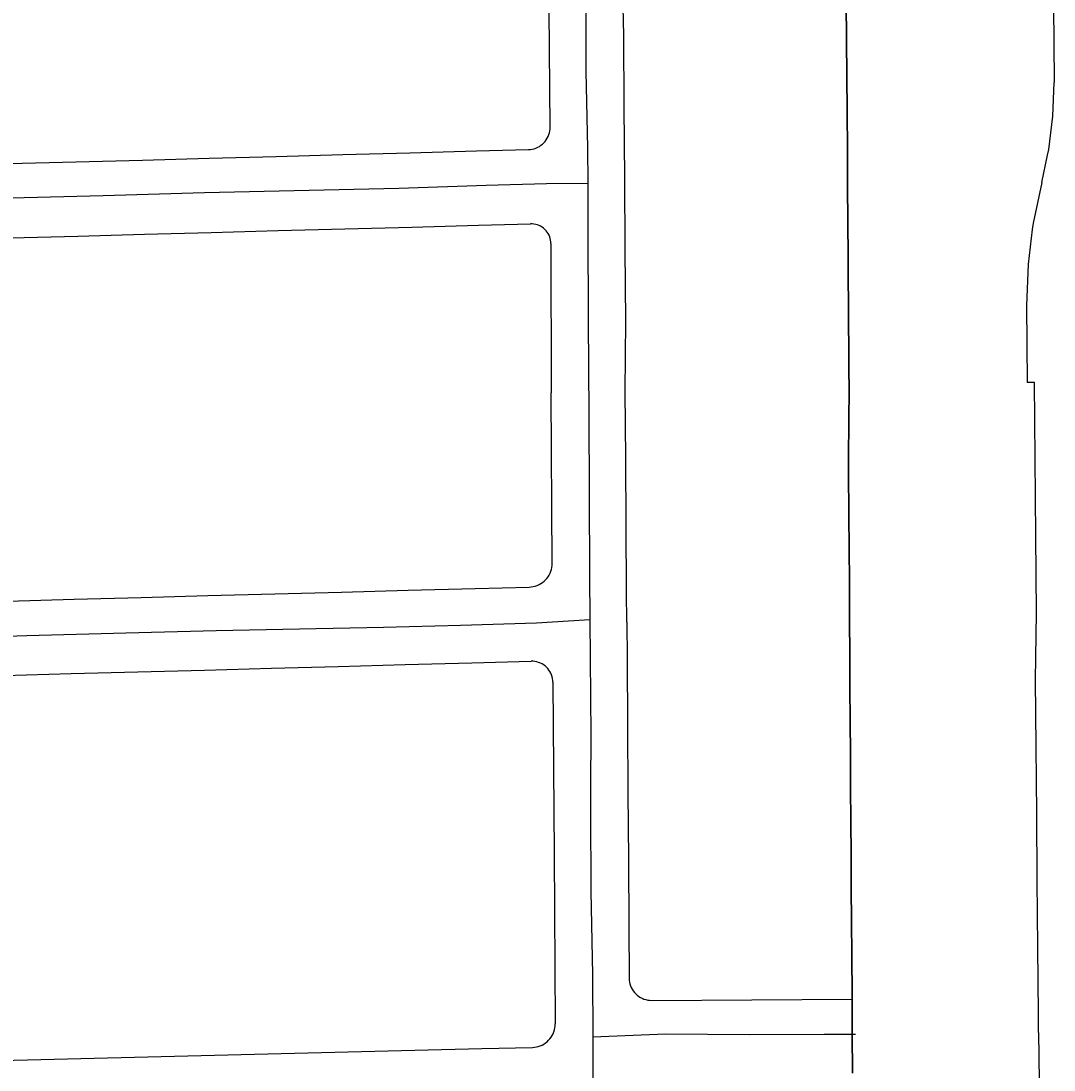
# Model space of a CAD drawing. Extents: x -2233 to 187241, y 4582 to 150524.
# Drawn here: x 115576 to 116272, y 56333 to 57039 of the extents above; entities that cross this region are included whole.
import ezdxf

# ---------------------------------------------------------------- set-up
doc = ezdxf.new("R2010")
doc.units = 0
for name, color, linetype in [('AP_X_Lights', 7, 'Continuous'), ('DV_X_Corp_Line', 7, 'Continuous'), ('GE_X_CL_2000', 7, 'Continuous'), ('RW_X_Fee_RW', 7, 'Continuous')]:
    doc.layers.add(name, color=color, linetype=linetype)

msp = doc.modelspace()

# ---------------------------------------------------------------- linework, layer by layer
at = {"layer": 'AP_X_Lights'}
msp.add_line((115961.4, 56355.42), (115961.33, 56325.81), dxfattribs=at)
at = {"layer": 'DV_X_Corp_Line'}
for p, q in [((116132.08, 57047.84), (116132.21, 57030.43)), ((116132.08, 57047.84), (116132.21, 57030.43)), ((116132.21, 57030.43), (116132.08, 57047.84)), ((116132.21, 57030.43), (116132.08, 57047.84)), ((116132.21, 57030.43), (116132.45, 56997.84)), ((116132.21, 57030.43), (116132.45, 56997.84)), ((116132.45, 56997.84), (116132.21, 57030.43)), ((116132.45, 56997.84), (116132.21, 57030.43)), ((116132.45, 56997.84), (116132.57, 56982.43)), ((116132.45, 56997.84), (116132.57, 56982.43)), ((116132.57, 56982.43), (116132.45, 56997.84)), ((116132.57, 56982.43), (116132.45, 56997.84)), ((116132.57, 56982.43), (116132.82, 56947.84)), ((116132.57, 56982.43), (116132.82, 56947.84)), ((116132.82, 56947.84), (116132.57, 56982.43)), ((116132.82, 56947.84), (116132.57, 56982.43)), ((116132.82, 56947.84), (116132.92, 56934.43)), ((116132.82, 56947.84), (116132.92, 56934.43)), ((116132.92, 56934.43), (116132.82, 56947.84)), ((116132.92, 56934.43), (116132.82, 56947.84)), ((116132.92, 56934.43), (116133.19, 56897.84)), ((116132.92, 56934.43), (116133.19, 56897.84)), ((116133.19, 56897.84), (116132.92, 56934.43)), ((116133.19, 56897.84), (116132.92, 56934.43)), ((116133.19, 56897.84), (116133.27, 56886.43)), ((116133.19, 56897.84), (116133.27, 56886.43)), ((116133.27, 56886.43), (116133.19, 56897.84)), ((116133.27, 56886.43), (116133.19, 56897.84)), ((116133.27, 56886.43), (116133.29, 56882.31)), ((116133.27, 56886.43), (116133.29, 56882.31)), ((116133.29, 56882.31), (116133.27, 56886.43)), ((116133.29, 56882.31), (116133.27, 56886.43)), ((116133.29, 56882.31), (116133.43, 56862.31)), ((116133.29, 56882.31), (116133.43, 56862.31)), ((116133.43, 56862.31), (116133.29, 56882.31)), ((116133.43, 56862.31), (116133.29, 56882.31)), ((116133.43, 56862.31), (116133.51, 56852.31)), ((116133.43, 56862.31), (116133.51, 56852.31)), ((116133.51, 56852.31), (116133.43, 56862.31)), ((116133.51, 56852.31), (116133.43, 56862.31)), ((116133.51, 56852.31), (116133.55, 56846.74)), ((116133.51, 56852.31), (116133.55, 56846.74)), ((116133.55, 56846.74), (116133.51, 56852.31)), ((116133.55, 56846.74), (116133.51, 56852.31)), ((116133.55, 56846.74), (116133.63, 56838.43)), ((116133.55, 56846.74), (116133.63, 56838.43)), ((116133.63, 56838.43), (116133.55, 56846.74)), ((116133.63, 56838.43), (116133.55, 56846.74)), ((116133.63, 56838.43), (116133.65, 56832.31)), ((116133.63, 56838.43), (116133.65, 56832.31)), ((116133.65, 56832.31), (116133.63, 56838.43)), ((116133.65, 56832.31), (116133.63, 56838.43)), ((116133.65, 56832.31), (116133.72, 56822.31)), ((116133.65, 56832.31), (116133.72, 56822.31)), ((116133.72, 56822.31), (116133.65, 56832.31)), ((116133.72, 56822.31), (116133.65, 56832.31)), ((116133.72, 56822.31), (116133.87, 56802.31)), ((116133.72, 56822.31), (116133.87, 56802.31)), ((116133.87, 56802.31), (116133.72, 56822.31)), ((116133.87, 56802.31), (116133.72, 56822.31)), ((116133.87, 56802.31), (116133.96, 56793.61)), ((116133.87, 56802.31), (116133.96, 56793.61)), ((116133.96, 56793.61), (116133.87, 56802.31)), ((116133.96, 56793.61), (116133.87, 56802.31)), ((116133.94, 56792.31), (116133.56, 56745.66)), ((116133.94, 56792.31), (116133.56, 56745.66)), ((116133.56, 56745.66), (116133.94, 56792.31)), ((116133.56, 56745.66), (116133.94, 56792.31)), ((116133.95, 56793.45), (116133.94, 56792.31)), ((116133.95, 56793.45), (116133.94, 56792.31)), ((116133.94, 56792.31), (116133.95, 56793.45)), ((116133.94, 56792.31), (116133.95, 56793.45)), ((116133.96, 56793.61), (116133.95, 56793.45)), ((116133.96, 56793.61), (116133.95, 56793.45)), ((116133.95, 56793.45), (116133.96, 56793.61)), ((116133.95, 56793.45), (116133.96, 56793.61)), ((116133.56, 56745.66), (116133.59, 56741.83)), ((116133.56, 56745.66), (116133.59, 56741.83)), ((116133.59, 56741.83), (116133.56, 56745.66)), ((116133.59, 56741.83), (116133.56, 56745.66)), ((116133.59, 56741.83), (116133.86, 56700.67)), ((116133.59, 56741.83), (116133.86, 56700.67)), ((116133.86, 56700.67), (116133.59, 56741.83)), ((116133.86, 56700.67), (116133.59, 56741.83)), ((116133.86, 56700.67), (116133.93, 56689.82)), ((116133.86, 56700.67), (116133.93, 56689.82)), ((116133.93, 56689.82), (116133.86, 56700.67)), ((116133.93, 56689.82), (116133.86, 56700.67)), ((116133.93, 56689.82), (116134.15, 56655.67)), ((116133.93, 56689.82), (116134.15, 56655.67)), ((116134.15, 56655.67), (116133.93, 56689.82)), ((116134.15, 56655.67), (116133.93, 56689.82)), ((116134.15, 56655.67), (116134.26, 56637.82)), ((116134.15, 56655.67), (116134.26, 56637.82)), ((116134.26, 56637.82), (116134.15, 56655.67)), ((116134.26, 56637.82), (116134.15, 56655.67)), ((116134.26, 56637.82), (116134.44, 56610.67)), ((116134.26, 56637.82), (116134.44, 56610.67)), ((116134.44, 56610.67), (116134.26, 56637.82)), ((116134.44, 56610.67), (116134.26, 56637.82)), ((116134.44, 56610.67), (116134.56, 56592.85)), ((116134.44, 56610.67), (116134.56, 56592.85)), ((116134.56, 56592.85), (116134.44, 56610.67)), ((116134.56, 56592.85), (116134.44, 56610.67)), ((116134.56, 56592.85), (116134.73, 56565.67)), ((116134.56, 56592.85), (116134.73, 56565.67)), ((116134.73, 56565.67), (116134.56, 56592.85)), ((116134.73, 56565.67), (116134.56, 56592.85)), ((116134.73, 56565.67), (116134.85, 56547.84)), ((116134.73, 56565.67), (116134.85, 56547.84)), ((116134.85, 56547.84), (116134.73, 56565.67)), ((116134.85, 56547.84), (116134.73, 56565.67)), ((116134.85, 56547.84), (116135.02, 56520.67)), ((116134.85, 56547.84), (116135.02, 56520.67)), ((116135.02, 56520.67), (116134.85, 56547.84)), ((116135.02, 56520.67), (116134.85, 56547.84)), ((116135.02, 56520.67), (116135.14, 56502.84)), ((116135.02, 56520.67), (116135.14, 56502.84)), ((116135.14, 56502.84), (116135.02, 56520.67)), ((116135.14, 56502.84), (116135.02, 56520.67)), ((116135.14, 56502.84), (116135.32, 56475.67)), ((116135.14, 56502.84), (116135.32, 56475.67)), ((116135.32, 56475.67), (116135.14, 56502.84)), ((116135.32, 56475.67), (116135.14, 56502.84)), ((116135.32, 56475.67), (116135.44, 56457.84)), ((116135.32, 56475.67), (116135.44, 56457.84)), ((116135.44, 56457.84), (116135.32, 56475.67)), ((116135.44, 56457.84), (116135.32, 56475.67)), ((116135.44, 56457.84), (116135.62, 56430.67)), ((116135.44, 56457.84), (116135.62, 56430.67)), ((116135.62, 56430.67), (116135.44, 56457.84)), ((116135.62, 56430.67), (116135.44, 56457.84)), ((116135.62, 56430.67), (116135.74, 56412.84)), ((116135.62, 56430.67), (116135.74, 56412.84)), ((116135.74, 56412.84), (116135.62, 56430.67)), ((116135.74, 56412.84), (116135.62, 56430.67)), ((116135.74, 56412.84), (116135.96, 56380.77)), ((116135.74, 56412.84), (116135.96, 56380.77)), ((116135.96, 56380.77), (116135.74, 56412.84)), ((116135.96, 56380.77), (116135.74, 56412.84)), ((116135.96, 56380.77), (116136.01, 56367.84)), ((116135.96, 56380.77), (116136.01, 56367.84)), ((116136.01, 56367.84), (116135.96, 56380.77)), ((116136.01, 56367.84), (116135.96, 56380.77)), ((116136.01, 56367.84), (116136.03, 56362.54)), ((116136.01, 56367.84), (116136.03, 56362.54)), ((116136.03, 56362.54), (116136.01, 56367.84)), ((116136.03, 56362.54), (116136.01, 56367.84)), ((116136.03, 56362.54), (116136.07, 56357.54)), ((116136.03, 56362.54), (116136.07, 56357.54)), ((116136.07, 56357.54), (116136.03, 56362.54)), ((116136.07, 56357.54), (116136.03, 56362.54)), ((116136.07, 56357.54), (116136.28, 56330.77)), ((116136.07, 56357.54), (116136.28, 56330.77)), ((116136.28, 56330.77), (116136.07, 56357.54)), ((116136.28, 56330.77), (116136.07, 56357.54))]:
    msp.add_line(p, q, dxfattribs=at)
at = {"layer": 'GE_X_CL_2000'}
for points in [[(115955.24, 57222.2), (115956.41, 57174.71), (115956.66, 57005.23), (115957.87, 56953.83), (115957.98, 56929.97)], [(114878.46, 56901.66), (114895.22, 56902.36), (114911.44, 56902.69), (114948.93, 56904.05), (114989.32, 56904.68), (115017.3, 56905.42), (115053.25, 56906.75), (115134.55, 56908.61), (115187.68, 56910.28), (115234, 56911.87), (115273.68, 56913), (115316.39, 56914.33), (115334.91, 56914.5), (115385.02, 56914.87), (115458.72, 56917), (115509.9, 56918.1), (115569.84, 56920.01), (115631.79, 56921.55), (115700.04, 56923.61), (115830.79, 56926.52), (115889.62, 56928.68), (115930.13, 56929.8), (115957.98, 56929.97)], [(115957.98, 56929.97), (115958.11, 56899.2), (115958.19, 56837.62), (115958.79, 56774.35), (115959.18, 56666.1), (115959.41, 56636.15)], [(114868.98, 56606.14), (114923.33, 56607.4), (114974.68, 56608.85), (115004.79, 56609.38), (115055.03, 56610.93), (115101.5, 56612.16), (115154.7, 56613.82), (115186.06, 56614.63), (115234.02, 56615.98), (115267.28, 56617.04), (115297.26, 56617.66), (115336.91, 56618.59), (115378.49, 56619.53), (115438.16, 56621.43), (115465.27, 56621.98), (115519.55, 56623.44), (115580.39, 56625.44), (115647.06, 56627.32), (115707.89, 56628.87), (115763.89, 56629.98), (115820.57, 56631.07), (115872.31, 56632.38), (115923.38, 56634.04), (115959.41, 56636.15)], [(115959.41, 56636.15), (115960.02, 56558.07), (115959.87, 56524.82), (115959.79, 56507.71), (115960.15, 56453.42), (115961.24, 56397.09), (115961.4, 56355.42)], [(115961.4, 56355.42), (116010.35, 56357.35), (116066.99, 56356.87), (116117.25, 56357.21), (116138.2, 56357.12)]]:
    msp.add_lwpolyline(points, dxfattribs=at)
at = {"layer": 'RW_X_Fee_RW'}
for p, q in [((115933.24, 56889.26), (115933.3, 56788.84)), ((116253.45, 56847.54), (116253.85, 56795.74)), ((116258.85, 56795.85), (116253.85, 56795.74)), ((116000.96, 56379.89), (116135.96, 56380.77))]:
    msp.add_line(p, q, dxfattribs=at)
for points in [[(116270.15, 57246.84), (116270.43, 57207.74), (116270.85, 57148.84), (116271.22, 57098.84), (116271.58, 57048.84), (116271.94, 56998.84), (116271.95, 56997.74)], [(115983.29, 56789.69), (115983.63, 56837.33), (115983.27, 56885.33), (115982.92, 56933.33), (115982.56, 56981.33), (115982.21, 57029.33), (115981.13, 57077.5)], [(115932.66, 56967.69), (115931.89, 57072.81), (115931.87, 57075.52)], [(116263.65, 56930.34), (116267.57, 56948.86), (116268.35, 56952.54), (116271.05, 56975.04), (116271.95, 56997.74)], [(115918.07, 56952.58), (115919.36, 56952.67), (115920.63, 56952.87), (115921.89, 56953.18), (115923.11, 56953.6), (115924.29, 56954.12), (115925.43, 56954.74), (115926.5, 56955.46), (115927.51, 56956.27), (115928.45, 56957.16), (115929.31, 56958.12), (115930.08, 56959.16), (115930.76, 56960.26), (115931.34, 56961.41), (115931.82, 56962.61), (115932.19, 56963.85), (115932.46, 56965.11), (115932.62, 56966.4), (115932.66, 56967.69)], [(114937.8, 56926.03), (114983.43, 56927.26), (115028.41, 56928.48), (115073.4, 56929.7), (115118.38, 56930.92), (115163.37, 56932.14), (115208.35, 56933.36), (115253.34, 56934.57), (115298.32, 56935.79), (115343.31, 56937.01), (115388.29, 56938.23), (115433.28, 56939.45), (115478.26, 56940.67), (115523.24, 56941.89), (115568.23, 56943.11), (115613.21, 56944.32), (115658.2, 56945.54), (115703.18, 56946.76), (115748.17, 56947.98), (115793.15, 56949.2), (115838.14, 56950.42), (115883.12, 56951.64), (115918.07, 56952.58)], [(116263.65, 56930.34), (116257.85, 56903.04), (116257.31, 56898.72), (116254.45, 56875.44), (116253.45, 56847.54)], [(114939.8, 56876.04), (114984.79, 56877.26), (115029.77, 56878.48), (115074.76, 56879.7), (115119.74, 56880.92), (115164.73, 56882.14), (115209.71, 56883.36), (115254.7, 56884.58), (115299.68, 56885.8), (115344.67, 56887.02), (115389.65, 56888.24), (115434.63, 56889.46), (115479.62, 56890.68), (115524.6, 56891.9), (115569.59, 56893.12), (115614.57, 56894.34), (115659.56, 56895.56), (115704.54, 56896.78), (115749.53, 56898), (115794.51, 56899.22), (115839.5, 56900.43), (115884.48, 56901.65), (115919.43, 56902.6)], [(115933.24, 56889.26), (115933.18, 56890.44), (115933.01, 56891.62), (115932.74, 56892.78), (115932.37, 56893.9), (115931.91, 56895), (115931.34, 56896.04), (115930.69, 56897.04), (115929.95, 56897.97), (115929.14, 56898.83), (115928.25, 56899.62), (115927.29, 56900.32), (115926.27, 56900.94), (115925.21, 56901.47), (115924.1, 56901.9), (115922.96, 56902.23), (115921.8, 56902.46), (115920.61, 56902.58), (115919.43, 56902.6)], [(116260.17, 56640.64), (116259.73, 56692.64), (116259.28, 56744.64), (116258.85, 56795.85)], [(115934.04, 56674.03), (115933.3, 56787.86), (115933.3, 56788.84)], [(115984.3, 56634.35), (115984.17, 56654.69), (115983.88, 56699.69), (115983.59, 56744.69), (115983.29, 56789.69)], [(115918.65, 56658.11), (115920, 56658.21), (115921.35, 56658.42), (115922.67, 56658.74), (115923.96, 56659.18), (115925.21, 56659.73), (115926.4, 56660.39), (115927.54, 56661.14), (115928.6, 56661.99), (115929.59, 56662.93), (115930.5, 56663.95), (115931.31, 56665.04), (115932.03, 56666.2), (115932.64, 56667.41), (115933.15, 56668.68), (115933.54, 56669.98), (115933.83, 56671.31), (115933.99, 56672.67), (115934.04, 56674.03)], [(115387.32, 56643.88), (115432.3, 56645.08), (115477.29, 56646.29), (115522.27, 56647.49), (115567.26, 56648.7), (115612.24, 56649.9), (115657.23, 56651.11), (115702.21, 56652.31), (115747.2, 56653.52), (115792.18, 56654.72), (115837.17, 56655.93), (115882.15, 56657.13), (115918.65, 56658.11)], [(116261.56, 56358.2), (116261.46, 56370.6), (116261.08, 56415.6), (116260.7, 56460.6), (116260.32, 56505.6), (116259.94, 56550.6), (116259.56, 56595.6), (116260.17, 56640.64)], [(115984.3, 56634.35), (115984.46, 56609.69), (115984.75, 56564.69), (115985.05, 56519.7), (115985.34, 56474.7), (115985.63, 56429.7), (115985.86, 56394.8)], [(115385.15, 56593.8), (115430.13, 56595.01), (115475.12, 56596.21), (115520.11, 56597.42), (115565.09, 56598.62), (115610.07, 56599.83), (115655.06, 56601.03), (115700.04, 56602.24), (115745.03, 56603.44), (115790.01, 56604.65), (115835, 56605.85), (115879.98, 56607.06), (115919.98, 56608.13)], [(115934.56, 56594.03), (115934.5, 56595.28), (115934.32, 56596.52), (115934.04, 56597.74), (115933.65, 56598.94), (115933.16, 56600.09), (115932.56, 56601.2), (115931.88, 56602.24), (115931.1, 56603.23), (115930.23, 56604.14), (115929.29, 56604.97), (115928.29, 56605.72), (115927.21, 56606.37), (115926.09, 56606.93), (115924.92, 56607.38), (115923.71, 56607.73), (115922.48, 56607.97), (115921.24, 56608.11), (115919.98, 56608.13)], [(115934.56, 56594.03), (115935.31, 56478.6), (115936.06, 56364.03)], [(115985.86, 56394.8), (115985.92, 56393.49), (115986.1, 56392.19), (115986.39, 56390.92), (115986.8, 56389.67), (115987.31, 56388.47), (115987.92, 56387.31), (115988.63, 56386.21), (115989.43, 56385.18), (115990.32, 56384.22), (115991.29, 56383.34), (115992.33, 56382.55), (115993.44, 56381.86), (115994.61, 56381.26), (115995.82, 56380.77), (115997.07, 56380.38), (115998.35, 56380.11), (115999.65, 56379.94), (116000.96, 56379.89)], [(116135.96, 56380.77), (116136.03, 56362.54), (116136.07, 56357.54), (116136.28, 56330.77)], [(115920.71, 56348.21), (115922.06, 56348.3), (115923.41, 56348.51), (115924.72, 56348.83), (115926.01, 56349.26), (115927.25, 56349.81), (115928.44, 56350.46), (115929.57, 56351.21), (115930.64, 56352.05), (115931.62, 56352.98), (115932.52, 56354), (115933.33, 56355.08), (115934.05, 56356.24), (115934.66, 56357.45), (115935.16, 56358.71), (115935.56, 56360), (115935.84, 56361.33), (115936.01, 56362.68), (115936.06, 56364.03)], [(116261.56, 56358.2), (116261.84, 56325.6), (116262.22, 56280.6), (116262.59, 56235.61), (116262.97, 56190.61), (116263.35, 56145.61), (116263.73, 56100.61), (116264.02, 56066.51)], [(115391.78, 56335.22), (115436.77, 56336.32), (115481.75, 56337.43), (115526.74, 56338.53), (115571.73, 56339.64), (115616.72, 56340.74), (115661.7, 56341.85), (115706.69, 56342.95), (115751.68, 56344.05), (115796.67, 56345.16), (115841.65, 56346.26), (115886.64, 56347.37), (115920.71, 56348.21)]]:
    msp.add_lwpolyline(points, dxfattribs=at)

doc.saveas('drawing.dxf')
